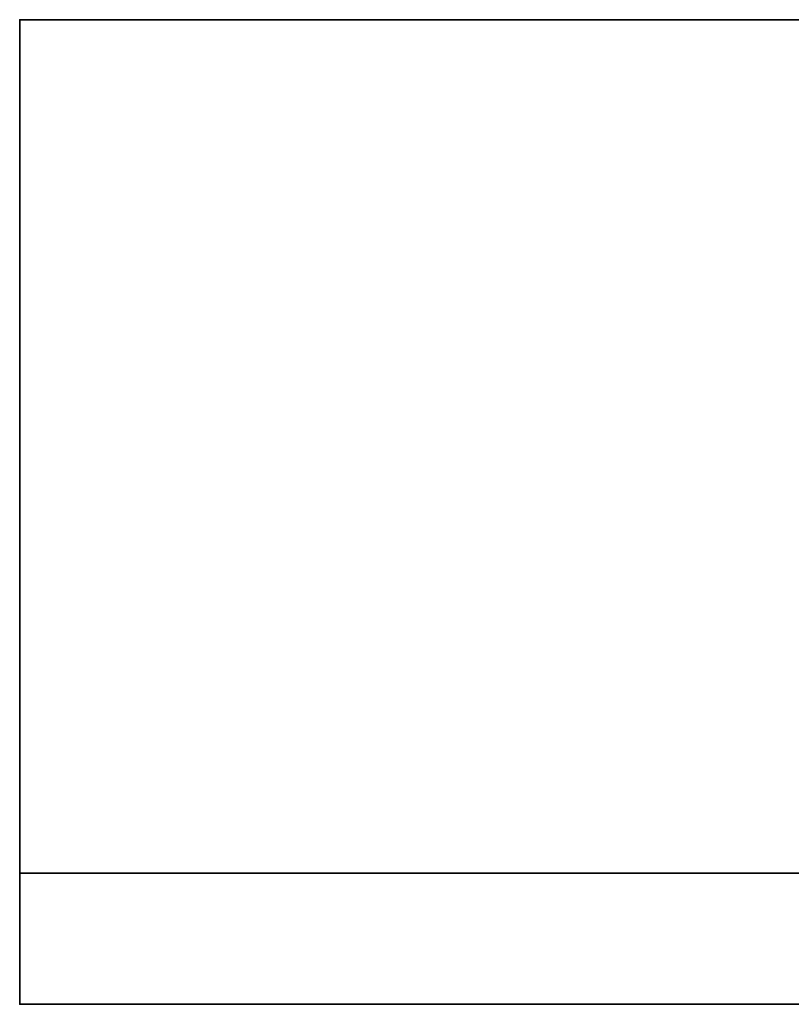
# Model space of a CAD drawing. Header units: millimetres. Extents: x -603 to 3703, y -115 to 249.
# Tile 685 of 1056: x 2478 to 2490, y -49 to -34. Entities that reach past the tile are written whole.
import ezdxf

# ---------------------------------------------------------------- set-up
doc = ezdxf.new("R2010")
doc.units = ezdxf.units.MM
doc.layers.add('151', color=7, linetype='Continuous', true_color=0xffffff)

# ---------------------------------------------------------------- blocks, each defined once
blk = doc.blocks.new('UG_SURFACE_168')
at = {"layer": '151', "color": 43, "linetype": 'Continuous', "lineweight": 35}
for points in [[(3522, -49, 2030), (3522, -34, 2030), (2478, -34, 2030), (2478, -49, 2030)], [(2478, -34, 2030), (2478, -34), (2478, -47)], [(2478, -47), (2478, -49, 2), (2478, -49, 2030), (2478, -34, 2030)], [(2478, -34, 2030), (3522, -34, 2030), (3509, -34, 2017), (2491, -34, 2017)], [(2491, -34, 2017), (2491, -34), (2478, -34), (2478, -34, 2030)], [(3522, -47), (2478, -47), (2478, -34), (2491, -34)], [(2478, -47), (3522, -47), (3522, -49, 2), (2478, -49, 2)], [(2478, -49, 2030), (2530, -49, 1186.5), (2556, -49, 1190)], [(2556, -49, 1190), (2582, -49, 1186.5), (3522, -49, 2030), (2478, -49, 2030)], [(2478, -49, 2), (2556, -49, 948), (2530, -49, 951.5)], [(2530, -49, 951.5), (2530, -49, 1186.5), (2478, -49, 2030), (2478, -49, 2)], [(2582, -49, 951.5), (2556, -49, 948), (2478, -49, 2), (3522, -49, 2)]]:
    blk.add_3dface(points, dxfattribs=at)

msp = doc.modelspace()

# ---------------------------------------------------------------- linework, layer by layer
at = {"layer": '151', "color": 252, "linetype": 'Continuous', "lineweight": -3, "true_color": 0x939598}
for p, q in [((2478, -34, 2030), (3522, -34, 2030)), ((2478, -34), (2478, -47)), ((2478, -34), (2491, -34)), ((2478, -34, 2030), (2478, -49, 2030)), ((2478, -34), (2478, -34, 2030)), ((2478, -47), (2478, -49, 2)), ((2478, -47), (3522, -47)), ((3522, -49, 2), (2478, -49, 2)), ((3522, -49, 2030), (2478, -49, 2030)), ((2478, -49, 2), (2478, -49, 2030))]:
    msp.add_line(p, q, dxfattribs=at)

# ---------------------------------------------------------------- block references
msp.add_blockref('UG_SURFACE_168', (0, 0), dxfattribs=at)

doc.saveas('drawing.dxf')
